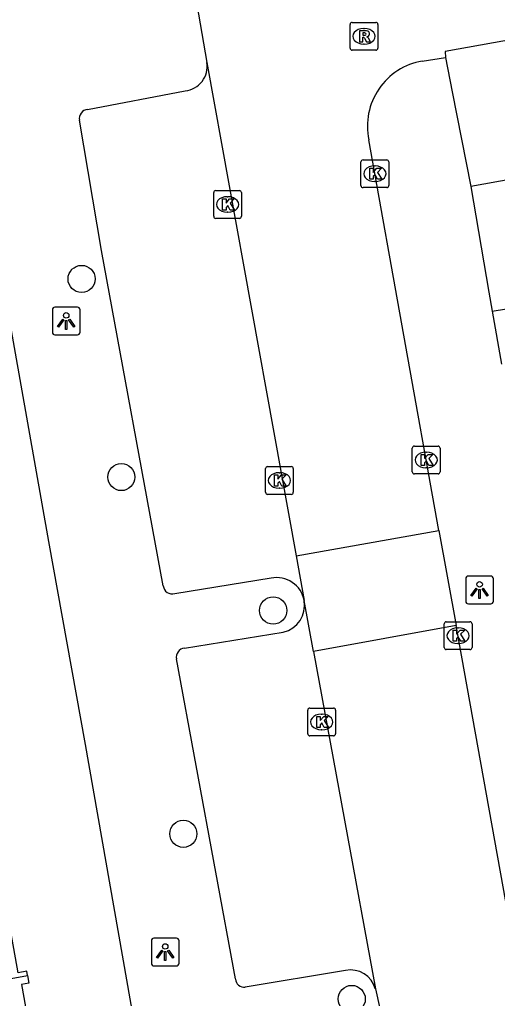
# Model space of a CAD drawing. Extents: x 157793 to 159380, y 380882 to 382313.
# Drawn here: x 158332.75 to 158349.96, y 381391.29 to 381426.52 of the extents above; entities that cross this region are included whole.
import ezdxf

# ---------------------------------------------------------------- set-up
doc = ezdxf.new("R2010")
doc.units = 0
for name, color, linetype in [('IMGEO_Boom', 7, 'Continuous'), ('IMGEO_Groenvoorziening', 7, 'Continuous'), ('IMGEO_Kolk', 7, 'Continuous'), ('IMGEO_Lichtpunt', 7, 'Continuous'), ('IMGEO_Pand', 7, 'Continuous'), ('IMGEO_Rijbaan_lokaal_open', 7, 'Continuous'), ('IMGEO_Rioolput', 7, 'Continuous'), ('IMGEO_Voetpad_open', 7, 'Continuous')]:
    doc.layers.add(name, color=color, linetype=linetype)

msp = doc.modelspace()

# ---------------------------------------------------------------- linework, layer by layer
at = {"layer": 'IMGEO_Boom'}
for centre in [(158334.986, 381417.183), (158336.417, 381410.053), (158341.882, 381405.249), (158338.649, 381397.213), (158344.711, 381391.267)]:
    msp.add_circle(centre, 0.489, dxfattribs=at)
at = {"layer": 'IMGEO_Groenvoorziening'}
msp.add_lwpolyline([(158349.77, 381416.023), (158351.618, 381416.319), (158351.927, 381414.431)], dxfattribs=at)
at = {"layer": 'IMGEO_Kolk'}
for p, q in [((158345.044, 381420.543), (158345.044, 381421.395)), ((158345.119, 381421.469), (158345.971, 381421.469)), ((158346.045, 381421.395), (158346.045, 381420.543)), ((158345.532, 381421.249), (158345.557, 381421.249)), ((158345.555, 381420.689), (158345.53, 381420.689)), ((158339.816, 381420.363), (158340.668, 381420.363)), ((158345.971, 381420.469), (158345.119, 381420.469)), ((158339.741, 381419.437), (158339.741, 381420.289)), ((158340.229, 381420.143), (158340.254, 381420.143)), ((158340.742, 381420.289), (158340.742, 381419.437)), ((158340.668, 381419.363), (158339.816, 381419.363)), ((158340.252, 381419.583), (158340.227, 381419.583)), ((158346.967, 381411.167), (158347.819, 381411.167)), ((158346.892, 381410.241), (158346.892, 381411.093)), ((158347.38, 381410.947), (158347.405, 381410.947)), ((158347.893, 381411.093), (158347.893, 381410.241)), ((158341.607, 381409.504), (158341.607, 381410.356)), ((158341.682, 381410.43), (158342.534, 381410.43)), ((158342.095, 381410.21), (158342.12, 381410.21)), ((158342.608, 381410.356), (158342.608, 381409.504)), ((158347.819, 381410.167), (158346.967, 381410.167)), ((158347.403, 381410.387), (158347.378, 381410.387)), ((158342.534, 381409.43), (158341.682, 381409.43)), ((158342.118, 381409.65), (158342.093, 381409.65)), ((158348.115, 381404.843), (158348.967, 381404.843)), ((158348.04, 381403.917), (158348.04, 381404.769)), ((158348.528, 381404.623), (158348.553, 381404.623)), ((158349.041, 381404.769), (158349.041, 381403.917)), ((158348.967, 381403.843), (158348.115, 381403.843)), ((158348.551, 381404.063), (158348.526, 381404.063)), ((158343.128, 381400.812), (158343.128, 381401.664)), ((158343.203, 381401.738), (158344.055, 381401.738)), ((158344.129, 381401.664), (158344.129, 381400.812)), ((158343.616, 381401.518), (158343.641, 381401.518)), ((158343.639, 381400.958), (158343.614, 381400.958)), ((158344.055, 381400.738), (158343.203, 381400.738))]:
    msp.add_line(p, q, dxfattribs=at)
for points in [[(158345.044, 381420.543), (158345.044, 381421.395)], [(158345.119, 381421.469), (158345.971, 381421.469)], [(158346.045, 381421.395), (158346.045, 381420.543)], [(158345.365, 381421.169), (158345.488, 381421.169), (158345.488, 381421.018), (158345.618, 381421.169), (158345.782, 381421.169), (158345.636, 381421.018), (158345.789, 381420.769), (158345.637, 381420.769), (158345.552, 381420.933), (158345.488, 381420.866), (158345.488, 381420.769), (158345.365, 381420.769), (158345.365, 381421.169)], [(158339.816, 381420.363), (158340.668, 381420.363)], [(158345.971, 381420.469), (158345.119, 381420.469)], [(158339.741, 381419.437), (158339.741, 381420.289)], [(158340.062, 381420.063), (158340.185, 381420.063), (158340.185, 381419.912), (158340.315, 381420.063), (158340.479, 381420.063), (158340.333, 381419.912), (158340.486, 381419.663), (158340.334, 381419.663), (158340.249, 381419.827), (158340.185, 381419.76), (158340.185, 381419.663), (158340.062, 381419.663), (158340.062, 381420.063)], [(158340.742, 381420.289), (158340.742, 381419.437)], [(158340.668, 381419.363), (158339.816, 381419.363)], [(158346.967, 381411.167), (158347.819, 381411.167)], [(158346.892, 381410.241), (158346.892, 381411.093)], [(158347.213, 381410.867), (158347.336, 381410.867), (158347.336, 381410.716), (158347.466, 381410.867), (158347.63, 381410.867), (158347.484, 381410.716), (158347.637, 381410.467), (158347.485, 381410.467), (158347.4, 381410.631), (158347.336, 381410.564), (158347.336, 381410.467), (158347.213, 381410.467), (158347.213, 381410.867)], [(158347.893, 381411.093), (158347.893, 381410.241)], [(158341.607, 381409.504), (158341.607, 381410.356)], [(158341.682, 381410.43), (158342.534, 381410.43)], [(158341.928, 381410.13), (158342.051, 381410.13), (158342.051, 381409.979), (158342.181, 381410.13), (158342.345, 381410.13), (158342.199, 381409.979), (158342.352, 381409.73), (158342.2, 381409.73), (158342.115, 381409.894), (158342.051, 381409.827), (158342.051, 381409.73), (158341.928, 381409.73), (158341.928, 381410.13)], [(158342.608, 381410.356), (158342.608, 381409.504)], [(158347.819, 381410.167), (158346.967, 381410.167)], [(158342.534, 381409.43), (158341.682, 381409.43)], [(158348.115, 381404.843), (158348.967, 381404.843)], [(158348.04, 381403.917), (158348.04, 381404.769)], [(158348.361, 381404.543), (158348.484, 381404.543), (158348.484, 381404.392), (158348.614, 381404.543), (158348.778, 381404.543), (158348.632, 381404.392), (158348.785, 381404.143), (158348.633, 381404.143), (158348.548, 381404.307), (158348.484, 381404.24), (158348.484, 381404.143), (158348.361, 381404.143), (158348.361, 381404.543)], [(158349.041, 381404.769), (158349.041, 381403.917)], [(158348.967, 381403.843), (158348.115, 381403.843)], [(158343.128, 381400.812), (158343.128, 381401.664)], [(158343.203, 381401.738), (158344.055, 381401.738)], [(158344.129, 381401.664), (158344.129, 381400.812)], [(158343.449, 381401.438), (158343.572, 381401.438), (158343.572, 381401.287), (158343.702, 381401.438), (158343.866, 381401.438), (158343.72, 381401.287), (158343.873, 381401.038), (158343.721, 381401.038), (158343.636, 381401.202), (158343.572, 381401.135), (158343.572, 381401.038), (158343.449, 381401.038), (158343.449, 381401.438)], [(158344.055, 381400.738), (158343.203, 381400.738)]]:
    msp.add_lwpolyline(points, dxfattribs=at)
for centre, start, end in [((158345.121, 381421.393), 91.552, 178.448), ((158345.121, 381421.393), 91.552, 178.448), ((158345.969, 381421.393), 1.552, 88.448), ((158345.969, 381421.393), 1.552, 88.448), ((158339.818, 381420.287), 91.552, 178.448), ((158339.818, 381420.287), 91.552, 178.448), ((158340.666, 381420.287), 1.552, 88.448), ((158340.666, 381420.287), 1.552, 88.448), ((158345.121, 381420.545), 181.552, 268.448), ((158345.121, 381420.545), 181.552, 268.448), ((158345.969, 381420.545), 271.552, 358.448), ((158345.969, 381420.545), 271.552, 358.448), ((158339.818, 381419.439), 181.552, 268.448), ((158339.818, 381419.439), 181.552, 268.448), ((158340.666, 381419.439), 271.552, 358.448), ((158340.666, 381419.439), 271.552, 358.448), ((158346.969, 381411.091), 91.552, 178.448), ((158346.969, 381411.091), 91.552, 178.448), ((158347.817, 381411.091), 1.552, 88.448), ((158347.817, 381411.091), 1.552, 88.448), ((158341.684, 381410.354), 91.552, 178.448), ((158341.684, 381410.354), 91.552, 178.448), ((158342.532, 381410.354), 1.552, 88.448), ((158342.532, 381410.354), 1.552, 88.448), ((158346.969, 381410.243), 181.552, 268.448), ((158346.969, 381410.243), 181.552, 268.448), ((158347.817, 381410.243), 271.552, 358.448), ((158347.817, 381410.243), 271.552, 358.448), ((158341.684, 381409.506), 181.552, 268.448), ((158341.684, 381409.506), 181.552, 268.448), ((158342.532, 381409.506), 271.552, 358.448), ((158342.532, 381409.506), 271.552, 358.448), ((158348.117, 381404.767), 91.552, 178.448), ((158348.117, 381404.767), 91.552, 178.448), ((158348.965, 381404.767), 1.552, 88.448), ((158348.965, 381404.767), 1.552, 88.448), ((158348.117, 381403.919), 181.552, 268.448), ((158348.117, 381403.919), 181.552, 268.448), ((158348.965, 381403.919), 271.552, 358.448), ((158348.965, 381403.919), 271.552, 358.448), ((158343.205, 381401.662), 91.552, 178.448), ((158343.205, 381401.662), 91.552, 178.448), ((158344.053, 381401.662), 1.552, 88.448), ((158344.053, 381401.662), 1.552, 88.448), ((158343.205, 381400.814), 181.552, 268.448), ((158343.205, 381400.814), 181.552, 268.448), ((158344.053, 381400.814), 271.552, 358.448), ((158344.053, 381400.814), 271.552, 358.448)]:
    msp.add_arc(centre, 0.0765, start, end, dxfattribs=at)
for centre, major_axis, ratio, start_param, end_param in [((158345.531, 381420.969), (-0.387, 0.002), 0.722429, 4.712389, 7.853982), ((158345.556, 381420.969), (-0.39, 0.002), 0.717154, 1.570796, 4.712389), ((158340.228, 381419.863), (-0.387, 0.002), 0.722429, 4.712389, 7.853982), ((158340.253, 381419.863), (-0.39, 0.002), 0.717154, 1.570796, 4.712389), ((158347.379, 381410.667), (-0.387, 0.002), 0.722429, 4.712389, 7.853982), ((158347.404, 381410.667), (-0.39, 0.002), 0.717154, 1.570796, 4.712389), ((158342.094, 381409.93), (-0.387, 0.002), 0.722429, 4.712389, 7.853982), ((158342.119, 381409.93), (-0.39, 0.002), 0.717154, 1.570796, 4.712389), ((158348.527, 381404.343), (-0.387, 0.002), 0.722429, 4.712389, 7.853982), ((158348.552, 381404.343), (-0.39, 0.002), 0.717154, 1.570796, 4.712389), ((158343.615, 381401.238), (-0.387, 0.002), 0.722429, 4.712389, 7.853982), ((158343.64, 381401.238), (-0.39, 0.002), 0.717154, 1.570796, 4.712389)]:
    msp.add_ellipse(centre, major_axis=major_axis, ratio=ratio, start_param=start_param, end_param=end_param, dxfattribs=at)
at = {"layer": 'IMGEO_Lichtpunt'}
for p, q in [((158333.933, 381416.073), (158333.933, 381415.266)), ((158333.933, 381416.073), (158333.933, 381415.266)), ((158334.835, 381416.168), (158334.027, 381416.168)), ((158334.835, 381416.168), (158334.027, 381416.168)), ((158334.929, 381415.266), (158334.929, 381416.073)), ((158334.929, 381415.266), (158334.929, 381416.073)), ((158334.027, 381415.172), (158334.835, 381415.172)), ((158334.027, 381415.172), (158334.835, 381415.172)), ((158348.815, 381406.393), (158348.815, 381405.586)), ((158348.815, 381406.393), (158348.815, 381405.586)), ((158349.717, 381406.488), (158348.909, 381406.488)), ((158349.717, 381406.488), (158348.909, 381406.488)), ((158349.811, 381405.586), (158349.811, 381406.393)), ((158349.811, 381405.586), (158349.811, 381406.393)), ((158348.909, 381405.492), (158349.717, 381405.492)), ((158348.909, 381405.492), (158349.717, 381405.492)), ((158337.498, 381393.36), (158337.498, 381392.553)), ((158337.498, 381393.36), (158337.498, 381392.553)), ((158338.4, 381393.455), (158337.592, 381393.455)), ((158338.4, 381393.455), (158337.592, 381393.455)), ((158338.494, 381392.553), (158338.494, 381393.36)), ((158338.494, 381392.553), (158338.494, 381393.36)), ((158337.592, 381392.459), (158338.4, 381392.459)), ((158337.592, 381392.459), (158338.4, 381392.459))]:
    msp.add_line(p, q, dxfattribs=at)
for points in [[(158334.307, 381415.737), (158334.346, 381415.709), (158334.158, 381415.447), (158334.12, 381415.474), (158334.307, 381415.737)], [(158334.519, 381415.709), (158334.557, 381415.736), (158334.744, 381415.474), (158334.705, 381415.446), (158334.519, 381415.709)], [(158334.409, 381415.689), (158334.456, 381415.689), (158334.456, 381415.367), (158334.409, 381415.367), (158334.409, 381415.689)], [(158349.189, 381406.057), (158349.228, 381406.029), (158349.04, 381405.767), (158349.002, 381405.794), (158349.189, 381406.057)], [(158349.291, 381406.009), (158349.338, 381406.009), (158349.338, 381405.687), (158349.291, 381405.687), (158349.291, 381406.009)], [(158349.401, 381406.029), (158349.439, 381406.056), (158349.626, 381405.794), (158349.587, 381405.766), (158349.401, 381406.029)], [(158337.872, 381393.024), (158337.911, 381392.996), (158337.723, 381392.734), (158337.685, 381392.761), (158337.872, 381393.024)], [(158337.974, 381392.976), (158338.021, 381392.976), (158338.021, 381392.654), (158337.974, 381392.654), (158337.974, 381392.976)], [(158338.084, 381392.996), (158338.122, 381393.023), (158338.309, 381392.761), (158338.27, 381392.733), (158338.084, 381392.996)]]:
    msp.add_lwpolyline(points, dxfattribs=at)
for centre in [(158334.432, 381415.871), (158349.314, 381406.191), (158337.997, 381393.158)]:
    msp.add_circle(centre, 0.0994, dxfattribs=at)
for centre, start, end in [((158334.027, 381416.073), 90, 180), ((158334.027, 381416.073), 90, 180), ((158334.835, 381416.073), 0, 90), ((158334.835, 381416.073), 0, 90), ((158334.027, 381415.266), 180, 270), ((158334.027, 381415.266), 180, 270), ((158334.835, 381415.266), 270, 0), ((158334.835, 381415.266), 270, 360), ((158348.909, 381406.393), 90, 180), ((158348.909, 381406.393), 90, 180), ((158349.717, 381406.393), 0, 90), ((158349.717, 381406.393), 0, 90), ((158348.909, 381405.586), 180, 270), ((158348.909, 381405.586), 180, 270), ((158349.717, 381405.586), 270, 0), ((158349.717, 381405.586), 270, 360), ((158337.592, 381393.36), 90, 180), ((158337.592, 381393.36), 90, 180), ((158338.4, 381393.36), 0, 90), ((158338.4, 381393.36), 0, 90), ((158337.592, 381392.553), 180, 270), ((158337.592, 381392.553), 180, 270), ((158338.4, 381392.553), 270, 0), ((158338.4, 381392.553), 270, 360)]:
    msp.add_arc(centre, 0.0946, start, end, dxfattribs=at)
at = {"layer": 'IMGEO_Pand'}
for points in [[(158333.038, 381392.108), (158333.01, 381392.263), (158332.698, 381392.207), (158331.745, 381397.517), (158332.124, 381397.585), (158332.092, 381397.763)], [(158333.038, 381392.108), (158333.088, 381391.83), (158332.817, 381391.782), (158333.828, 381386.148), (158323.938, 381384.373), (158323.495, 381386.843), (158317.727, 381385.808), (158317.904, 381384.821), (158315.297, 381384.353), (158314.481, 381388.896), (158319.403, 381389.779), (158322.264, 381390.292)], [(158322.264, 381390.292), (158322.291, 381390.146), (158333.038, 381392.108)]]:
    msp.add_lwpolyline(points, dxfattribs=at)
at = {"layer": 'IMGEO_Rijbaan_lokaal_open'}
for points in [[(158338.074, 381433.188), (158339.498, 381424.968)], [(158353.167, 381426.285), (158348.074, 381425.37), (158348.082, 381425.151)], [(158339.498, 381424.968), (158342.707, 381407.216)], [(158347.25, 381425.025), (158348.082, 381425.151)], [(158347.848, 381408.128), (158345.326, 381422.192)], [(158342.707, 381407.216), (158347.848, 381408.128)], [(158347.848, 381408.128), (158348.475, 381404.709)], [(158342.707, 381407.216), (158342.997, 381405.612)], [(158343.334, 381403.775), (158342.997, 381405.612)], [(158348.475, 381404.709), (158343.334, 381403.775)], [(158352.898, 381380.093), (158350.952, 381390.906), (158348.475, 381404.709)], [(158343.334, 381403.775), (158345.561, 381391.636)], [(158345.561, 381391.636), (158345.88, 381390.216), (158346.193, 381388.029), (158346.395, 381387.128)]]:
    msp.add_lwpolyline(points, dxfattribs=at)
msp.add_arc((158347.654, 381422.681), 2.379, 99.7788, 191.8573, dxfattribs=at)
at = {"layer": 'IMGEO_Rioolput'}
for p, q in [((158344.652, 381425.491), (158344.652, 381426.343)), ((158344.727, 381426.417), (158345.579, 381426.417)), ((158345.653, 381426.343), (158345.653, 381425.491)), ((158345.14, 381426.197), (158345.165, 381426.197)), ((158345.163, 381425.637), (158345.138, 381425.637)), ((158345.579, 381425.417), (158344.727, 381425.417))]:
    msp.add_line(p, q, dxfattribs=at)
for points in [[(158344.652, 381425.491), (158344.652, 381426.343)], [(158344.727, 381426.417), (158345.579, 381426.417)], [(158345.653, 381426.343), (158345.653, 381425.491)], [(158345.241, 381426.115), (158344.989, 381426.117), (158344.989, 381425.717)], [(158345.167, 381426.036), (158345.113, 381426.036), (158345.113, 381425.955)], [(158345.113, 381425.955), (158345.165, 381425.955)], [(158344.989, 381425.717), (158345.113, 381425.717), (158345.113, 381425.879), (158345.124, 381425.879)], [(158345.171, 381425.85), (158345.242, 381425.717), (158345.382, 381425.717), (158345.317, 381425.843)], [(158345.579, 381425.417), (158344.727, 381425.417)]]:
    msp.add_lwpolyline(points, dxfattribs=at)
for centre, radius, start, end in [((158344.729, 381426.341), 0.0765, 91.552, 178.448), ((158344.729, 381426.341), 0.0765, 91.552, 178.448), ((158345.577, 381426.341), 0.0765, 1.552, 88.448), ((158345.577, 381426.341), 0.0765, 1.552, 88.448), ((158345.149, 381426.144), 0.19, 274.7715, 282.9687), ((158345.173, 381425.94), 0.0964, 77.0061, 93.1865), ((158345.187, 381425.997), 0.0378, 276.6634, 79.6772), ((158345.24, 381426.005), 0.109, 350.3612, 89.416), ((158345.238, 381426.005), 0.112, 277.5842, 350.9817), ((158345.123, 381425.826), 0.0533, 26.0293, 88.6989), ((158345.222, 381425.79), 0.108, 29.5134, 73.7905), ((158344.729, 381425.493), 0.0765, 181.552, 268.448), ((158344.729, 381425.493), 0.0765, 181.552, 268.448), ((158345.577, 381425.493), 0.0765, 271.552, 358.448), ((158345.577, 381425.493), 0.0765, 271.552, 358.448)]:
    msp.add_arc(centre, radius, start, end, dxfattribs=at)
for centre, major_axis, ratio, start_param, end_param in [((158345.139, 381425.917), (-0.387, 0.002), 0.722429, 4.712389, 7.853982), ((158345.164, 381425.917), (-0.39, 0.002), 0.717154, 1.570796, 4.712389)]:
    msp.add_ellipse(centre, major_axis=major_axis, ratio=ratio, start_param=start_param, end_param=end_param, dxfattribs=at)
at = {"layer": 'IMGEO_Voetpad_open'}
for points in [[(158338.102, 381383.483), (158335.126, 381400.425), (158333.81, 381407.731), (158331.077, 381423.054), (158329.812, 381429.85), (158328.448, 381437.436), (158323.416, 381447.554)], [(158348.082, 381425.151), (158348.324, 381423.919), (158348.993, 381420.506)], [(158335.204, 381423.279), (158338.717, 381423.95)], [(158337.926, 381406.14), (158335.704, 381418.208), (158334.913, 381422.892)], [(158351.604, 381420.973), (158348.993, 381420.506)], [(158348.993, 381420.506), (158349.652, 381416.706), (158349.77, 381416.023)], [(158349.77, 381416.023), (158350.101, 381414.117)], [(158341.81, 381406.414), (158338.338, 381405.855)], [(158338.686, 381403.892), (158342.245, 381404.465)], [(158340.522, 381391.986), (158338.402, 381403.507)], [(158344.486, 381392.291), (158340.879, 381391.694)]]:
    msp.add_lwpolyline(points, dxfattribs=at)
for centre, radius, start, end in [((158338.615, 381424.837), 0.893, 276.5495, 8.4603), ((158335.215, 381422.968), 0.311, 91.9727, 194.1455), ((158342.007, 381405.427), 1.007, 10.6035, 101.3064), ((158338.253, 381406.172), 0.328, 185.5957, 285.0574), ((158342.014, 381405.437), 0.999, 283.3873, 10.1131), ((158338.713, 381403.575), 0.318, 94.8678, 192.3026), ((158344.674, 381391.39), 0.92, 15.5014, 101.7905), ((158340.839, 381392.009), 0.318, 184.1786, 277.26)]:
    msp.add_arc(centre, radius, start, end, dxfattribs=at)

doc.saveas('drawing.dxf')
